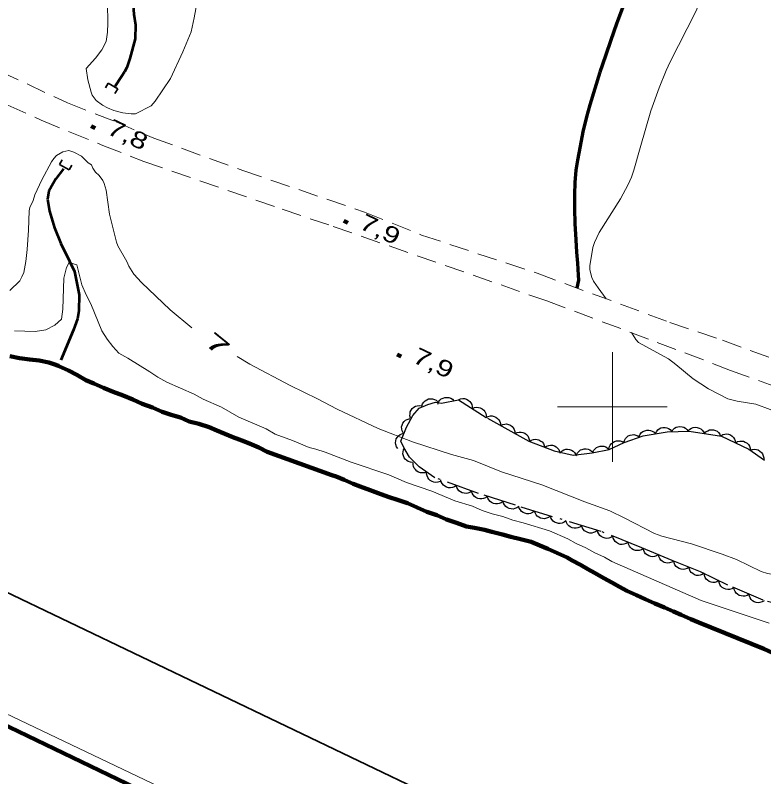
# Model space of a CAD drawing. Extents: x 356765 to 358572, y 5103174 to 5104650.
# Drawn here: x 356945.5 to 357013.8, y 5103766.3 to 5103835.7 of the extents above; entities that cross this region are included whole.
import ezdxf
from ezdxf.enums import TextEntityAlignment as Align

# ---------------------------------------------------------------- set-up
doc = ezdxf.new("R2010")
doc.units = 0
doc.header["$LTSCALE"] = 0.6
for name, pattern in [('DASH_DOUBLE_DOT', [9.2, 5, -1.2, 0.3, -1.2, 0.3, -1.2]), ('DOT_DASHED', [7.7, 5, -1.2, 0.3, -1.2]), ('LONG_DASHED', [7.5, 6, -1.5]), ('MEDIUM_DASHED', [4.5, 3, -1.5])]:
    doc.linetypes.add(name, pattern=pattern)
for name, color, linetype, lineweight in [('19', 7, 'Continuous', 13), ('2', 7, 'Continuous', 13), ('22', 7, 'Continuous', 35), ('26', 7, 'Continuous', 35), ('3', 7, 'Continuous', 140), ('4', 7, 'Continuous', 90), ('44', 7, 'Continuous', 25), ('60', 7, 'Continuous', 13), ('61', 7, 'Continuous', 13)]:
    doc.layers.add(name, color=color, linetype=linetype, lineweight=lineweight)

msp = doc.modelspace()

# ---------------------------------------------------------------- linework, layer by layer
at = {"layer": '19', "linetype": 'MEDIUM_DASHED'}
for points in [[(356937.5, 5103830.86), (356947.92, 5103826.13), (356950.55, 5103825.04), (356953.52, 5103823.84), (356957.28, 5103822.38), (356969.88, 5103818.01), (356974.54, 5103816.45), (356994.01, 5103809.66), (357004.08, 5103805.88), (357010.77, 5103803.33), (357017.72, 5103800.8)], [(356944.18, 5103830.58), (356950.31, 5103827.7), (356954.75, 5103825.97), (356958.18, 5103824.49), (356966.3, 5103821.55), (356977.4, 5103817.75), (356982.6, 5103815.66), (356993.12, 5103812.18), (357005.23, 5103807.7), (357010.03, 5103806.07), (357022.29, 5103801.59)]]:
    msp.add_lwpolyline(points, dxfattribs=at)
at = {"layer": '2'}
for points in [[(356999.44, 5103809.84), (356998.69, 5103810.84), (356998.28, 5103811.46), (356998.11, 5103811.8), (356997.95, 5103812.5), (356997.94, 5103812.86), (356998.22, 5103814.54), (356998.35, 5103814.99), (356998.8, 5103815.9), (357000.73, 5103818.97), (357001.43, 5103820.26), (357001.73, 5103820.93), (357001.96, 5103821.59), (357002.51, 5103823.62), (357003.51, 5103826.99), (357004.27, 5103829.09), (357004.89, 5103830.65), (357005.27, 5103831.46), (357007.58, 5103835.99), (357008.04, 5103837.01), (357009.91, 5103841.5)], [(356962.23, 5103837.48), (356961.87, 5103835.46), (356961.59, 5103834.2), (356960.82, 5103832.37), (356959.7, 5103829.93), (356958.3, 5103827.87), (356957.95, 5103827.43), (356956.51, 5103826.72), (356956.11, 5103826.7), (356955.37, 5103826.8), (356954.54, 5103827.01), (356953.96, 5103827.25), (356953.51, 5103827.51), (356952.94, 5103827.94), (356952.56, 5103828.4), (356952.47, 5103828.68), (356952.17, 5103829.8), (356952.01, 5103830.84), (356952.87, 5103831.8)], [(356952.87, 5103831.8), (356953.45, 5103832.54), (356953.84, 5103833.3), (356953.96, 5103834.17), (356953.99, 5103834.97), (356953.96, 5103836.79)], [(356961.65, 5103807.21), (356959.67, 5103808.84), (356957.05, 5103811.33), (356956.37, 5103812.09), (356955.91, 5103812.84), (356955.73, 5103813.24), (356954.91, 5103814.67), (356954.77, 5103815.01), (356954.13, 5103817.57), (356953.85, 5103819.74), (356953.66, 5103820.37), (356953.53, 5103820.63), (356953.21, 5103821.08), (356952.85, 5103821.41), (356952.61, 5103821.76), (356952.51, 5103822.05), (356952.21, 5103822.26), (356951.58, 5103822.84), (356950.89, 5103823.22), (356950.42, 5103823.36), (356949.88, 5103823.25), (356949.32, 5103822.9), (356949.07, 5103822.63), (356948.84, 5103822.33), (356947.97, 5103820.7), (356947.32, 5103819.32), (356947.18, 5103818.8), (356946.89, 5103818.18), (356946.81, 5103817.87), (356946.77, 5103816.12), (356946.64, 5103814.36), (356946.51, 5103813.24), (356946.32, 5103812.26), (356946.16, 5103811.84), (356945.96, 5103811.49), (356945.06, 5103810.6)], [(357014.3, 5103780.29), (357008.1, 5103782.36), (356999.95, 5103785.92), (356999.27, 5103786.3), (356998.39, 5103786.69), (356997.56, 5103787.16), (356996.68, 5103787.55), (356995.92, 5103787.97), (356994.25, 5103788.71), (356991.87, 5103789.44), (356990.91, 5103789.68), (356990, 5103790), (356989.04, 5103790.24), (356988.12, 5103790.55), (356987.24, 5103790.94), (356985.63, 5103791.44), (356983.54, 5103792.32), (356981.21, 5103793.12), (356979.61, 5103793.82), (356976.16, 5103794.95), (356973.8, 5103795.87), (356972.96, 5103796.15), (356972.34, 5103796.29), (356970.82, 5103796.94), (356969.25, 5103797.52), (356968.42, 5103797.99), (356965.94, 5103799.07), (356964.35, 5103799.96), (356962.68, 5103800.7), (356961.85, 5103801.16), (356959.37, 5103802.25), (356958.54, 5103802.71), (356957.82, 5103803.21), (356955.82, 5103804.43), (356954.99, 5103804.89), (356954.43, 5103805.5), (356953.92, 5103806.18), (356953.45, 5103806.94), (356952.43, 5103809.38), (356952, 5103810.22), (356951.62, 5103811.12), (356951.16, 5103812.96), (356950.47, 5103813.15), (356950.21, 5103812.7), (356949.98, 5103811.74), (356949.89, 5103808.92), (356949.77, 5103808), (356949.16, 5103807.45), (356948.33, 5103807.03), (356947.35, 5103806.88), (356945.49, 5103806.93)], [(357033.93, 5103788.22), (357033.16, 5103789.11), (357032.74, 5103789.46), (357031.23, 5103790.26), (357029.81, 5103790.86), (357028.87, 5103791.45), (357027.84, 5103792.23), (357026.71, 5103792.92), (357023.8, 5103794.48), (357020.51, 5103796.51), (357015.2, 5103799.36), (357014.37, 5103799.76), (357013.06, 5103800.26), (357011.37, 5103800.53), (357010.52, 5103800.74), (357008.75, 5103801.66), (357007.35, 5103802.57), (357005.78, 5103803.87), (357005.1, 5103804.37), (357002.37, 5103805.87), (357002.12, 5103806.13), (357001.72, 5103806.77)], [(357009.99, 5103786.58), (357007.22, 5103787.51), (357004.51, 5103788.22), (357003.84, 5103788.47), (357001.14, 5103789.87), (356999.76, 5103790.51), (356997.47, 5103791.34), (356993.57, 5103792.88), (356989.89, 5103794.08), (356987.32, 5103795.11), (356985.33, 5103795.66), (356981.78, 5103796.8), (356978.64, 5103798.03), (356974.9, 5103799.79), (356973.1, 5103800.73), (356970.61, 5103801.94), (356966.95, 5103803.88), (356965.79, 5103804.59)], [(357029.72, 5103780.12), (357029.33, 5103780.08), (357028.24, 5103780.05), (357027.69, 5103780.09), (357027.16, 5103780.21), (357026.64, 5103780.38), (357026.14, 5103780.62), (357022.61, 5103782.51), (357020.24, 5103783.73), (357019.63, 5103784), (357019.01, 5103784.15), (357015.36, 5103784.61), (357014.13, 5103784.82), (357013.56, 5103784.99), (357011.32, 5103786.09), (357009.99, 5103786.58)]]:
    msp.add_lwpolyline(points, dxfattribs=at)
at = {"layer": '22', "linetype": 'LONG_DASHED', "lineweight": 70}
msp.add_lwpolyline([(357000.91, 5103836.38), (357000.37, 5103834.91), (356999.85, 5103833.44), (356999.35, 5103832.01), (356998.85, 5103830.51), (356998.38, 5103829.01), (356997.94, 5103827.53), (356997.63, 5103826.45), (356997.3, 5103825.08), (356997.04, 5103823.76), (356996.8, 5103822.48), (356996.67, 5103821.57), (356996.58, 5103820.44), (356996.54, 5103819.37), (356996.55, 5103818.04), (356996.58, 5103816.71), (356996.65, 5103815.23), (356996.71, 5103814.11), (356996.81, 5103813.11), (356996.87, 5103812), (356996.91, 5103811.55), (356996.74, 5103810.84)], dxfattribs=at)
at = {"layer": '26'}
for p, q in [((356954.03, 5103829.51), (356953.79, 5103829.07)), ((356954.03, 5103829.51), (356954.91, 5103828.99)), ((356954.91, 5103828.99), (356954.64, 5103828.57)), ((356949.58, 5103822.09), (356949.83, 5103822.52)), ((356950.47, 5103821.6), (356949.58, 5103822.09)), ((356950.47, 5103821.6), (356950.7, 5103822.04))]:
    msp.add_line(p, q, dxfattribs=at)
at = {"layer": '3'}
for p, q in [((356952.48, 5103825.58), (356952.84, 5103825.41)), ((356975.5, 5103816.95), (356975.86, 5103816.78)), ((356980.36, 5103804.77), (356980.72, 5103804.6))]:
    msp.add_line(p, q, dxfattribs=at)
at = {"layer": '4', "linetype": 'DASH_DOUBLE_DOT', "lineweight": 53}
for points in [[(356952.28, 5103855.92), (356952.58, 5103854.81), (356952.83, 5103853.29), (356953.33, 5103851.52), (356953.89, 5103850.22), (356954.55, 5103848.37), (356955.18, 5103847.03), (356955.58, 5103846.32), (356956.09, 5103844.74), (356956.88, 5103843.32), (356957.3, 5103842.29), (356957.74, 5103840.96), (356957.55, 5103840.08), (356956.91, 5103838.75), (356956.46, 5103837.42), (356956.31, 5103836.62), (356956.35, 5103835.8), (356956.5, 5103834.83), (356956.48, 5103833.56), (356955.98, 5103831.77), (356955.71, 5103830.93), (356955.5, 5103830.55), (356955.24, 5103830.1), (356954.66, 5103829.24)], [(356949.94, 5103821.7), (356949.24, 5103820.8), (356948.99, 5103820.35), (356948.61, 5103819.67), (356948.5, 5103818.94), (356948.68, 5103817.85), (356949.12, 5103816.32), (356949.71, 5103814.9), (356950.49, 5103813.28), (356950.96, 5103812.33), (356951.37, 5103810.22), (356951.34, 5103808.75), (356951.23, 5103808.02), (356950.87, 5103807.03), (356949.48, 5103803.74)]]:
    msp.add_lwpolyline(points, dxfattribs=at)
at = {"layer": '4'}
msp.add_lwpolyline([(356945.06, 5103804.63), (356945.94, 5103804.44), (356946.87, 5103804.31), (356947.72, 5103804.24), (356948.6, 5103804.04), (356949.07, 5103803.88), (356949.48, 5103803.74), (356949.52, 5103803.72), (356950.4, 5103803.33), (356951.15, 5103802.91), (356951.99, 5103802.45), (356952.71, 5103802.14), (356953.59, 5103801.75), (356954.46, 5103801.36), (356955.38, 5103801.05), (356956.26, 5103800.66), (356957.13, 5103800.27), (356958.05, 5103799.95), (356958.93, 5103799.56), (356959.77, 5103799.29), (356960.61, 5103799.02), (356961.41, 5103798.67), (356962.3, 5103798.47), (356963.22, 5103798.16), (356963.94, 5103797.85), (356964.66, 5103797.55), (356965.39, 5103797.24), (356965.96, 5103797.02), (356966.46, 5103796.84), (356967.11, 5103796.58), (356967.76, 5103796.31), (356968.51, 5103795.89), (356974.4, 5103793.79), (356974.82, 5103793.66), (356975.55, 5103793.35), (356976.35, 5103793), (356977, 5103792.74), (356977.91, 5103792.42), (356978.64, 5103792.12), (356979.56, 5103791.8), (356980.48, 5103791.49), (356981.32, 5103791.22), (356982.19, 5103790.83), (356983.07, 5103790.44), (356983.99, 5103790.12), (356984.86, 5103789.73), (356985.78, 5103789.42), (356986.7, 5103789.1), (356987.43, 5103788.99), (356988.32, 5103788.79), (356989.01, 5103788.6), (356989.97, 5103788.37), (356990.74, 5103788.14), (356991.62, 5103787.94), (356992.58, 5103787.7), (356993.38, 5103787.35), (356994.11, 5103787.05), (356994.98, 5103786.66), (356995.86, 5103786.27), (356996.31, 5103786.01), (356997.07, 5103785.59), (356997.75, 5103785.21), (356998.36, 5103784.87), (356999.2, 5103784.4), (356999.95, 5103783.98), (357000.64, 5103783.6), (357001.32, 5103783.22), (357002.19, 5103782.83), (357002.99, 5103782.48), (357003.87, 5103782.09), (357004.75, 5103781.7), (357005.55, 5103781.35), (357006.27, 5103781.05), (357007.15, 5103780.66), (357007.87, 5103780.35), (357013.79, 5103777.94), (357014.66, 5103777.55)], dxfattribs=at)
at = {"layer": '44'}
for points in [[(356984.07, 5103800.26), (356984.15, 5103800.45), (356984.27, 5103800.61), (356984.39, 5103800.72), (356984.55, 5103800.8), (356984.73, 5103800.85), (356984.92, 5103800.86), (356985.08, 5103800.85), (356985.25, 5103800.78), (356985.41, 5103800.69), (356985.53, 5103800.56)], [(356981.59, 5103798.97), (356981.53, 5103799.17), (356981.54, 5103799.38), (356981.56, 5103799.54), (356981.64, 5103799.7), (356981.75, 5103799.85), (356981.9, 5103799.97), (356982.03, 5103800.06), (356982.2, 5103800.11), (356982.39, 5103800.13), (356982.57, 5103800.11)], [(356982.62, 5103800.08), (356982.68, 5103800.28), (356982.8, 5103800.44), (356982.91, 5103800.56), (356983.06, 5103800.65), (356983.24, 5103800.72), (356983.43, 5103800.74), (356983.59, 5103800.74), (356983.76, 5103800.68), (356983.92, 5103800.6), (356984.06, 5103800.48)], [(356985.96, 5103800.65), (356986.15, 5103800.73), (356986.35, 5103800.76), (356986.52, 5103800.75), (356986.69, 5103800.7), (356986.85, 5103800.62), (356986.99, 5103800.49), (356987.1, 5103800.37), (356987.17, 5103800.21), (356987.22, 5103800.03), (356987.23, 5103799.85)], [(356987.23, 5103799.85), (356987.42, 5103799.93), (356987.62, 5103799.96), (356987.79, 5103799.95), (356987.95, 5103799.9), (356988.12, 5103799.82), (356988.26, 5103799.69), (356988.37, 5103799.57), (356988.44, 5103799.41), (356988.49, 5103799.23), (356988.5, 5103799.05)], [(356980.91, 5103797.62), (356980.82, 5103797.81), (356980.78, 5103798.01), (356980.77, 5103798.17), (356980.82, 5103798.34), (356980.89, 5103798.51), (356981.01, 5103798.66), (356981.13, 5103798.78), (356981.28, 5103798.86), (356981.46, 5103798.92), (356981.64, 5103798.93)], [(356988.49, 5103799.04), (356988.68, 5103799.13), (356988.88, 5103799.17), (356989.04, 5103799.17), (356989.21, 5103799.13), (356989.38, 5103799.05), (356989.53, 5103798.93), (356989.65, 5103798.82), (356989.73, 5103798.66), (356989.78, 5103798.49), (356989.8, 5103798.31)], [(356989.8, 5103798.31), (356989.99, 5103798.4), (356990.19, 5103798.43), (356990.35, 5103798.44), (356990.52, 5103798.4), (356990.69, 5103798.32), (356990.84, 5103798.2), (356990.96, 5103798.08), (356991.04, 5103797.93), (356991.09, 5103797.75), (356991.11, 5103797.57)], [(357003.91, 5103797.55), (357004, 5103797.74), (357004.14, 5103797.9), (357004.26, 5103798), (357004.42, 5103798.08), (357004.6, 5103798.12), (357004.79, 5103798.12), (357004.95, 5103798.1), (357005.11, 5103798.03), (357005.27, 5103797.93), (357005.39, 5103797.8)], [(357005.4, 5103797.74), (357005.51, 5103797.92), (357005.66, 5103798.05), (357005.8, 5103798.14), (357005.97, 5103798.19), (357006.15, 5103798.21), (357006.34, 5103798.19), (357006.5, 5103798.15), (357006.65, 5103798.05), (357006.79, 5103797.93), (357006.9, 5103797.79)], [(357006.9, 5103797.81), (357007.04, 5103797.96), (357007.22, 5103798.06), (357007.37, 5103798.12), (357007.54, 5103798.14), (357007.73, 5103798.13), (357007.91, 5103798.07), (357008.06, 5103798), (357008.19, 5103797.89), (357008.3, 5103797.74), (357008.38, 5103797.58)], [(356980.42, 5103796.2), (356980.3, 5103796.37), (356980.24, 5103796.57), (356980.22, 5103796.73), (356980.24, 5103796.9), (356980.29, 5103797.08), (356980.39, 5103797.24), (356980.49, 5103797.37), (356980.64, 5103797.47), (356980.8, 5103797.55), (356980.98, 5103797.59)], [(356991.11, 5103797.57), (356991.3, 5103797.67), (356991.5, 5103797.7), (356991.66, 5103797.71), (356991.83, 5103797.67), (356992, 5103797.59), (356992.15, 5103797.47), (356992.27, 5103797.36), (356992.35, 5103797.2), (356992.41, 5103797.03), (356992.42, 5103796.85)], [(357001.03, 5103796.75), (357001.09, 5103796.95), (357001.19, 5103797.13), (357001.3, 5103797.25), (357001.44, 5103797.35), (357001.61, 5103797.43), (357001.8, 5103797.46), (357001.96, 5103797.47), (357002.13, 5103797.43), (357002.3, 5103797.36), (357002.45, 5103797.25)], [(357002.43, 5103797.31), (357002.52, 5103797.5), (357002.65, 5103797.65), (357002.78, 5103797.76), (357002.94, 5103797.83), (357003.12, 5103797.88), (357003.31, 5103797.88), (357003.47, 5103797.86), (357003.63, 5103797.79), (357003.79, 5103797.69), (357003.91, 5103797.55)], [(357008.38, 5103797.58), (357008.52, 5103797.73), (357008.7, 5103797.83), (357008.85, 5103797.9), (357009.03, 5103797.92), (357009.21, 5103797.9), (357009.39, 5103797.84), (357009.54, 5103797.78), (357009.67, 5103797.66), (357009.79, 5103797.51), (357009.86, 5103797.35)], [(357009.87, 5103797.37), (357010.05, 5103797.47), (357010.25, 5103797.52), (357010.41, 5103797.54), (357010.58, 5103797.5), (357010.76, 5103797.44), (357010.91, 5103797.33), (357011.04, 5103797.22), (357011.13, 5103797.07), (357011.2, 5103796.9), (357011.22, 5103796.72)], [(356992.42, 5103796.85), (356992.6, 5103796.97), (356992.79, 5103797.03), (356992.95, 5103797.06), (356993.13, 5103797.04), (356993.3, 5103796.99), (356993.47, 5103796.89), (356993.6, 5103796.8), (356993.7, 5103796.65), (356993.78, 5103796.49), (356993.82, 5103796.31)], [(356999.68, 5103796.11), (356999.71, 5103796.32), (356999.8, 5103796.5), (356999.89, 5103796.64), (357000.02, 5103796.75), (357000.18, 5103796.85), (357000.37, 5103796.9), (357000.53, 5103796.92), (357000.7, 5103796.9), (357000.88, 5103796.84), (357001.03, 5103796.75)], [(357011.22, 5103796.72), (357011.4, 5103796.83), (357011.6, 5103796.87), (357011.76, 5103796.89), (357011.94, 5103796.86), (357012.11, 5103796.79), (357012.27, 5103796.68), (357012.39, 5103796.57), (357012.48, 5103796.42), (357012.55, 5103796.25), (357012.57, 5103796.07)], [(356981.78, 5103794.93), (356981.57, 5103794.95), (356981.38, 5103795.02), (356981.24, 5103795.1), (356981.11, 5103795.22), (356981.01, 5103795.37), (356980.94, 5103795.55), (356980.9, 5103795.71), (356980.91, 5103795.89), (356980.95, 5103796.07), (356981.03, 5103796.23)], [(356993.82, 5103796.31), (356993.99, 5103796.43), (356994.19, 5103796.49), (356994.35, 5103796.52), (356994.52, 5103796.5), (356994.7, 5103796.45), (356994.87, 5103796.35), (356995, 5103796.25), (356995.1, 5103796.11), (356995.18, 5103795.94), (356995.22, 5103795.77)], [(356995.25, 5103795.85), (356995.4, 5103796), (356995.58, 5103796.09), (356995.74, 5103796.14), (356995.91, 5103796.15), (356996.09, 5103796.12), (356996.27, 5103796.05), (356996.42, 5103795.97), (356996.54, 5103795.85), (356996.64, 5103795.7), (356996.71, 5103795.53)], [(356996.71, 5103795.63), (356996.81, 5103795.82), (356996.95, 5103795.96), (356997.08, 5103796.07), (356997.24, 5103796.13), (356997.42, 5103796.17), (356997.61, 5103796.17), (356997.77, 5103796.14), (356997.93, 5103796.07), (356998.08, 5103795.96), (356998.2, 5103795.83)], [(356998.2, 5103795.83), (356998.28, 5103796.02), (356998.41, 5103796.18), (356998.53, 5103796.29), (356998.69, 5103796.37), (356998.87, 5103796.42), (356999.06, 5103796.43), (356999.22, 5103796.41), (356999.39, 5103796.35), (356999.54, 5103796.25), (356999.67, 5103796.12)], [(357012.56, 5103796.05), (357012.76, 5103796.12), (357012.96, 5103796.14), (357013.12, 5103796.13), (357013.29, 5103796.07), (357013.45, 5103795.97), (357013.59, 5103795.84), (357013.69, 5103795.71), (357013.75, 5103795.55), (357013.79, 5103795.37), (357013.79, 5103795.19)], [(356983.05, 5103794.07), (356982.86, 5103794), (356982.65, 5103793.98), (356982.49, 5103793.99), (356982.32, 5103794.05), (356982.16, 5103794.15), (356982.03, 5103794.28), (356981.92, 5103794.41), (356981.86, 5103794.57), (356981.82, 5103794.75), (356981.82, 5103794.93)], [(356984.28, 5103793.21), (356984.09, 5103793.14), (356983.88, 5103793.12), (356983.72, 5103793.13), (356983.55, 5103793.19), (356983.39, 5103793.29), (356983.26, 5103793.42), (356983.15, 5103793.55), (356983.09, 5103793.71), (356983.05, 5103793.89), (356983.05, 5103794.07)], [(356985.76, 5103792.84), (356985.59, 5103792.71), (356985.4, 5103792.65), (356985.24, 5103792.61), (356985.06, 5103792.63), (356984.88, 5103792.68), (356984.72, 5103792.77), (356984.58, 5103792.87), (356984.48, 5103793.01), (356984.39, 5103793.17), (356984.35, 5103793.35)], [(356987.17, 5103792.33), (356987, 5103792.21), (356986.81, 5103792.14), (356986.65, 5103792.11), (356986.47, 5103792.12), (356986.3, 5103792.17), (356986.13, 5103792.26), (356986, 5103792.36), (356985.89, 5103792.5), (356985.81, 5103792.66), (356985.76, 5103792.84)], [(356988.59, 5103791.85), (356988.43, 5103791.72), (356988.24, 5103791.65), (356988.08, 5103791.61), (356987.9, 5103791.62), (356987.72, 5103791.66), (356987.55, 5103791.75), (356987.42, 5103791.84), (356987.31, 5103791.97), (356987.22, 5103792.13), (356987.16, 5103792.31)], [(356990.02, 5103791.39), (356989.86, 5103791.26), (356989.67, 5103791.19), (356989.51, 5103791.15), (356989.33, 5103791.16), (356989.15, 5103791.2), (356988.98, 5103791.29), (356988.85, 5103791.38), (356988.73, 5103791.52), (356988.64, 5103791.68), (356988.59, 5103791.85)], [(356991.45, 5103790.93), (356991.29, 5103790.8), (356991.1, 5103790.73), (356990.94, 5103790.69), (356990.76, 5103790.7), (356990.58, 5103790.74), (356990.41, 5103790.83), (356990.27, 5103790.92), (356990.16, 5103791.06), (356990.07, 5103791.22), (356990.02, 5103791.39)], [(356992.89, 5103790.5), (356992.72, 5103790.37), (356992.53, 5103790.29), (356992.37, 5103790.25), (356992.2, 5103790.26), (356992.02, 5103790.3), (356991.85, 5103790.38), (356991.71, 5103790.47), (356991.6, 5103790.61), (356991.5, 5103790.77), (356991.45, 5103790.94)], [(356994.32, 5103790.06), (356994.16, 5103789.93), (356993.97, 5103789.85), (356993.81, 5103789.81), (356993.63, 5103789.82), (356993.45, 5103789.86), (356993.28, 5103789.94), (356993.14, 5103790.03), (356993.03, 5103790.17), (356992.94, 5103790.33), (356992.89, 5103790.5)], [(356995.75, 5103789.62), (356995.59, 5103789.49), (356995.4, 5103789.41), (356995.24, 5103789.37), (356995.07, 5103789.38), (356994.89, 5103789.42), (356994.72, 5103789.5), (356994.58, 5103789.59), (356994.47, 5103789.73), (356994.37, 5103789.89), (356994.32, 5103790.06)], [(356997.19, 5103789.18), (356997.03, 5103789.05), (356996.84, 5103788.97), (356996.68, 5103788.93), (356996.5, 5103788.94), (356996.32, 5103788.98), (356996.15, 5103789.06), (356996.01, 5103789.15), (356995.9, 5103789.29), (356995.81, 5103789.45), (356995.75, 5103789.62)], [(356998.62, 5103788.74), (356998.46, 5103788.61), (356998.27, 5103788.54), (356998.11, 5103788.49), (356997.94, 5103788.5), (356997.76, 5103788.54), (356997.58, 5103788.63), (356997.45, 5103788.71), (356997.33, 5103788.85), (356997.24, 5103789.01), (356997.19, 5103789.18)], [(357000.03, 5103788.21), (356999.85, 5103788.1), (356999.66, 5103788.04), (356999.5, 5103788.01), (356999.32, 5103788.03), (356999.14, 5103788.08), (356998.98, 5103788.18), (356998.85, 5103788.28), (356998.75, 5103788.43), (356998.67, 5103788.59), (356998.63, 5103788.77)], [(357001.42, 5103787.66), (357001.25, 5103787.54), (357001.05, 5103787.48), (357000.89, 5103787.45), (357000.71, 5103787.47), (357000.54, 5103787.53), (357000.37, 5103787.63), (357000.24, 5103787.73), (357000.14, 5103787.87), (357000.06, 5103788.04), (357000.03, 5103788.21)], [(357002.81, 5103787.1), (357002.64, 5103786.98), (357002.44, 5103786.92), (357002.28, 5103786.9), (357002.11, 5103786.92), (357001.93, 5103786.97), (357001.77, 5103787.07), (357001.64, 5103787.17), (357001.54, 5103787.31), (357001.46, 5103787.48), (357001.42, 5103787.66)], [(357004.2, 5103786.53), (357004.02, 5103786.41), (357003.83, 5103786.35), (357003.66, 5103786.33), (357003.49, 5103786.35), (357003.31, 5103786.41), (357003.15, 5103786.51), (357003.02, 5103786.61), (357002.92, 5103786.76), (357002.85, 5103786.92), (357002.81, 5103787.1)], [(357005.58, 5103785.95), (357005.41, 5103785.84), (357005.21, 5103785.78), (357005.05, 5103785.75), (357004.88, 5103785.78), (357004.7, 5103785.83), (357004.54, 5103785.93), (357004.41, 5103786.03), (357004.31, 5103786.18), (357004.23, 5103786.35), (357004.2, 5103786.53)], [(357006.97, 5103785.39), (357006.8, 5103785.27), (357006.6, 5103785.21), (357006.44, 5103785.19), (357006.27, 5103785.21), (357006.09, 5103785.26), (357005.93, 5103785.36), (357005.8, 5103785.46), (357005.7, 5103785.61), (357005.62, 5103785.78), (357005.58, 5103785.95)], [(357008.36, 5103784.83), (357008.19, 5103784.71), (357008, 5103784.65), (357007.83, 5103784.62), (357007.66, 5103784.64), (357007.48, 5103784.7), (357007.32, 5103784.8), (357007.19, 5103784.9), (357007.09, 5103785.04), (357007.01, 5103785.21), (357006.97, 5103785.39)], [(357009.71, 5103784.16), (357009.53, 5103784.05), (357009.33, 5103784), (357009.16, 5103783.99), (357008.99, 5103784.02), (357008.82, 5103784.08), (357008.66, 5103784.2), (357008.54, 5103784.3), (357008.45, 5103784.45), (357008.38, 5103784.63), (357008.35, 5103784.8)], [(357011.06, 5103783.51), (357010.88, 5103783.4), (357010.68, 5103783.35), (357010.52, 5103783.34), (357010.34, 5103783.37), (357010.17, 5103783.44), (357010.01, 5103783.55), (357009.89, 5103783.65), (357009.8, 5103783.8), (357009.73, 5103783.98), (357009.71, 5103784.16)], [(357012.44, 5103782.93), (357012.27, 5103782.82), (357012.07, 5103782.76), (357011.91, 5103782.74), (357011.73, 5103782.77), (357011.56, 5103782.82), (357011.4, 5103782.93), (357011.27, 5103783.03), (357011.18, 5103783.18), (357011.1, 5103783.35), (357011.07, 5103783.53)], [(357013.82, 5103782.33), (357013.64, 5103782.22), (357013.45, 5103782.16), (357013.28, 5103782.14), (357013.11, 5103782.17), (357012.93, 5103782.23), (357012.77, 5103782.33), (357012.65, 5103782.43), (357012.55, 5103782.58), (357012.48, 5103782.75), (357012.44, 5103782.93)]]:
    msp.add_lwpolyline(points, dxfattribs=at)
at = {"layer": '44', "linetype": 'DOT_DASHED'}
msp.add_lwpolyline([(357017.03, 5103781.52), (357013.73, 5103782.37), (357010.53, 5103783.76), (357008.03, 5103784.96), (357005.44, 5103786.01), (357002.69, 5103787.15), (356998.96, 5103788.64), (356991.15, 5103791.03), (356987.78, 5103792.11), (356983.81, 5103793.54), (356982.38, 5103794.54), (356981.49, 5103795.43), (356980.98, 5103796.31), (356980.69, 5103796.87), (356981.21, 5103798.16), (356981.8, 5103799.22), (356982.37, 5103799.88), (356983.16, 5103800.23), (356983.87, 5103800.43), (356984.41, 5103800.33), (356985.96, 5103800.65), (356988.6, 5103798.98), (356990.72, 5103797.79), (356992.38, 5103796.87), (356994.67, 5103795.98), (356996.43, 5103795.59), (356998.15, 5103795.82), (356999.71, 5103796.13), (357001.06, 5103796.76), (357002.79, 5103797.37), (357004.98, 5103797.73), (357007, 5103797.79), (357009.93, 5103797.34), (357012.43, 5103796.14), (357013.86, 5103795.14)], dxfattribs=at)
at = {"layer": '60', "lineweight": 158}
msp.add_lwpolyline([(356765.24, 5103856.84), (358192.2, 5103173.84), (358571.69, 5103966.7), (357144.73, 5104649.7)], close=True, dxfattribs=at)
at = {"layer": '60'}
msp.add_lwpolyline([(356766.57, 5103857.31), (358191.72, 5103175.17), (358570.35, 5103966.23), (357145.2, 5104648.37)], close=True, dxfattribs=at)
at = {"layer": '60', "lineweight": 35}
msp.add_lwpolyline([(356779.89, 5103862.01), (357952.48, 5103300.77), (358322.47, 5104073.79), (357149.88, 5104635.03)], close=True, dxfattribs=at)
at = {"layer": '61'}
for p, q in [((357000, 5103795), (357000, 5103805)), ((356995, 5103800), (357005, 5103800))]:
    msp.add_line(p, q, dxfattribs=at)

# ---------------------------------------------------------------- texts
at = {"layer": '2', "width": 1.95}
msp.add_text('7', height=1.5, rotation=321.082, dxfattribs=at).set_placement((356963.5038, 5103805.1106), align=Align.CENTER)
at = {"layer": '3', "width": 1.35}
for s, p in [('7,8    ', (356953.78, 5103824.95)), ('7,9    ', (356976.8, 5103816.32)), ('7,9    ', (356981.66, 5103804.13))]:
    msp.add_text(s, height=1.5, rotation=334.619, dxfattribs=at).set_placement(p)

doc.saveas('drawing.dxf')
